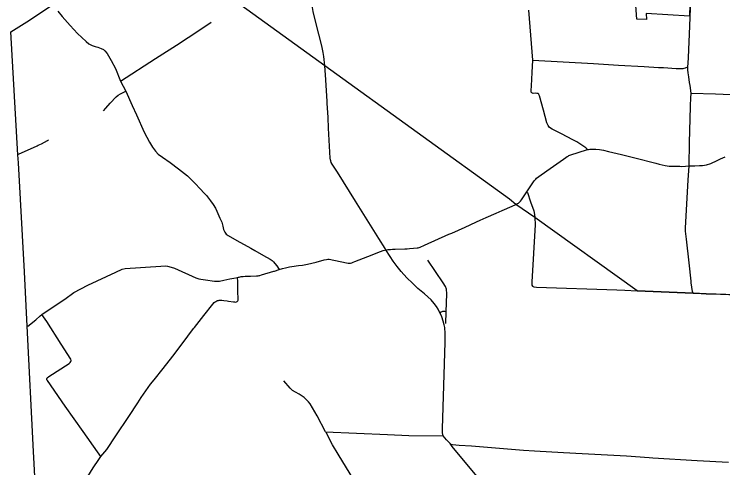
# Model space of a CAD drawing. Extents: x 1659811 to 1934326, y 644115 to 934867.
# Drawn here: x 1757686 to 1783780, y 683194 to 699875 of the extents above; entities that cross this region are included whole.
import ezdxf

# ---------------------------------------------------------------- set-up
doc = ezdxf.new("R2010")
doc.units = 0
for name, color, linetype in [('GM_X_Corporation', 7, 'Continuous'), ('GM_X_County', 7, 'Continuous'), ('GM_X_County_Road', 7, 'Continuous'), ('GM_X_Township', 7, 'Continuous'), ('GM_X_Township_Road', 7, 'Continuous')]:
    doc.layers.add(name, color=color, linetype=linetype)

msp = doc.modelspace()

# ---------------------------------------------------------------- linework, layer by layer
at = {"layer": 'GM_X_Corporation'}
msp.add_lwpolyline([(1782588, 701098), (1782552, 699803), (1780962, 699901), (1780964, 699684), (1780609, 699695), (1780565, 700366)], dxfattribs=at)
at = {"layer": 'GM_X_County'}
msp.add_lwpolyline([(1784956, 659328), (1781576, 659434), (1779741, 659492), (1773339, 659850), (1771560, 659962), (1771157, 659994), (1759596, 661027), (1759497, 662188), (1759258, 666902), (1758681, 678614), (1758672, 678766), (1758400, 683790), (1758170, 688397), (1758072, 690399), (1757841, 694414), (1757825, 694698), (1757564, 699226), (1758151, 699596), (1759102, 700215)], dxfattribs=at)
at = {"layer": 'GM_X_County_Road'}
for points in [[(1769211, 696603), (1769207, 696674), (1769146, 697650), (1769123, 697982), (1769092, 698322), (1769069, 698471), (1769011, 698712), (1768797, 699571), (1768694, 699972), (1768678, 700045), (1768665, 700116), (1768455, 701718), (1768288, 702977), (1767960, 705470), (1767928, 705663), (1767674, 707564), (1767277, 710453)], [(1782495, 697934), (1782508, 698077), (1782520, 698284), (1782567, 699439), (1782619, 700780), (1782635, 701183)], [(1759294, 699984), (1759452, 699796), (1759742, 699454), (1760015, 699169), (1760338, 698875), (1760441, 698789), (1760561, 698723), (1760671, 698692), (1760765, 698659), (1760887, 698616), (1760969, 698580), (1761030, 698531), (1761109, 698430), (1761262, 698171), (1761420, 697873), (1761607, 697416), (1761797, 697046), (1762028, 696515), (1762193, 696174), (1762475, 695535), (1762665, 695168), (1762782, 694986), (1762885, 694840), (1762994, 694731), (1763149, 694620), (1763429, 694425), (1763735, 694193), (1764069, 693928), (1764328, 693677), (1764559, 693424), (1764661, 693319), (1764764, 693212), (1764913, 693007), (1765013, 692877), (1765097, 692743), (1765154, 692635), (1765262, 692379), (1765327, 692222), (1765370, 692084), (1765397, 691958), (1765440, 691859), (1765493, 691792), (1765563, 691736), (1765886, 691553), (1766395, 691275)], [(1778793, 694894), (1778771, 694925), (1778731, 694956), (1778548, 695082), (1778400, 695176), (1778261, 695257), (1777844, 695472), (1777496, 695646), (1777431, 695686), (1777390, 695722), (1777346, 695777), (1777301, 695882), (1777172, 696340), (1777029, 696868), (1777019, 696897), (1777011, 696918), (1777003, 696931), (1776994, 696943), (1776980, 696953), (1776966, 696959), (1776951, 696963), (1776931, 696965), (1776887, 696967), (1776800, 696965), (1776770, 696970), (1776746, 696980), (1776737, 696990), (1776728, 697004), (1776723, 697022), (1776723, 697070), (1776736, 697240), (1776765, 697727), (1776790, 698185), (1776641, 700029)], [(1776790, 698185), (1779016, 698059), (1779933, 698005), (1780878, 697949), (1781407, 697920), (1781596, 697910), (1782062, 697883), (1782209, 697877), (1782268, 697874), (1782323, 697878), (1782357, 697886), (1782402, 697901), (1782495, 697934)], [(1782619, 696976), (1782576, 697254), (1782554, 697368), (1782527, 697569), (1782504, 697719), (1782496, 697835), (1782495, 697934)], [(1782535, 694298), (1782550, 695153), (1782591, 696469), (1782608, 696832), (1782612, 696920), (1782619, 696976), (1783507, 696946), (1784356, 696907), (1784769, 696885), (1785129, 696875), (1785584, 696857), (1786091, 696836), (1786195, 696829), (1786848, 696802), (1787044, 696794)], [(1771341, 691254), (1771115, 691633), (1770257, 693004), (1769593, 694062), (1769390, 694366), (1769356, 694426), (1769342, 694480), (1769332, 694523), (1769326, 694581), (1769266, 695683), (1769242, 696082), (1769211, 696603)], [(1776566, 693348), (1776835, 693742), (1776866, 693779), (1776892, 693811), (1776921, 693840), (1777096, 693969), (1777418, 694197), (1777917, 694549), (1778001, 694610), (1778050, 694642), (1778083, 694660), (1778113, 694675), (1778142, 694687), (1778793, 694894), (1778835, 694903)], [(1778835, 694903), (1778879, 694913), (1779104, 694913), (1779240, 694903), (1779381, 694871), (1779573, 694829), (1780049, 694712), (1780543, 694593), (1781309, 694400), (1781440, 694366), (1781655, 694317), (1781808, 694291), (1781940, 694282), (1782079, 694283), (1782199, 694290), (1782270, 694273), (1782405, 694291), (1782535, 694298)], [(1782535, 694298), (1782745, 694300), (1782920, 694307), (1783033, 694312), (1783111, 694323), (1783176, 694333), (1783333, 694386), (1783575, 694498), (1783695, 694551), (1783871, 694632)], [(1776251, 692927), (1776255, 692929), (1776280, 692948), (1776304, 692973), (1776325, 692999), (1776363, 693054), (1776566, 693348)], [(1774706, 692237), (1774843, 692298), (1775060, 692395), (1775439, 692564), (1775649, 692658), (1776021, 692821), (1776156, 692877), (1776219, 692908), (1776251, 692927)], [(1773694, 691781), (1773797, 691827), (1774289, 692049), (1774690, 692229), (1774706, 692237)], [(1768358, 690662), (1768483, 690686), (1768811, 690760), (1769103, 690838), (1769190, 690858), (1769240, 690864), (1769283, 690866), (1769921, 690727), (1769986, 690717), (1770030, 690718), (1770075, 690722), (1770123, 690737), (1770169, 690754), (1770226, 690777), (1770706, 690962), (1771174, 691144), (1771272, 691184), (1771368, 691209), (1771448, 691220), (1771547, 691228), (1771615, 691230), (1771714, 691235), (1772065, 691244), (1772161, 691249), (1772240, 691256), (1772393, 691269), (1772527, 691282), (1772563, 691289), (1772598, 691297), (1772640, 691312), (1772799, 691382), (1773694, 691781)], [(1766395, 691275), (1766548, 691191), (1766861, 691006), (1767113, 690862), (1767182, 690812), (1767229, 690772), (1767288, 690708), (1767355, 690619), (1767442, 690488)], [(1773556, 687811), (1773557, 687833), (1773562, 688067), (1773561, 688136), (1773540, 688359), (1773520, 688449), (1773486, 688588), (1773435, 688744), (1773371, 688887), (1773328, 688967), (1773293, 689031), (1773233, 689129), (1773156, 689234), (1773037, 689374), (1772791, 689590), (1772546, 689792), (1772359, 689981), (1772141, 690185), (1771936, 690415), (1771790, 690595), (1771640, 690799), (1771526, 690968), (1771368, 691209), (1771341, 691254)], [(1758190, 688407), (1758479, 688638), (1758648, 688783), (1758710, 688829), (1759599, 689437), (1759837, 689604), (1759887, 689640), (1760396, 689910), (1761431, 690392), (1761660, 690495), (1761773, 690522), (1763081, 690607), (1763271, 690616), (1763329, 690612), (1763472, 690575), (1763593, 690533), (1764374, 690183), (1764486, 690140), (1764554, 690126), (1764734, 690110), (1765064, 690056), (1765178, 690052), (1765245, 690059), (1765402, 690091), (1765631, 690139), (1765775, 690171), (1765914, 690192)], [(1767267, 690431), (1767442, 690488), (1767569, 690522), (1767682, 690553), (1767828, 690587), (1767909, 690597), (1768158, 690628), (1768301, 690652), (1768358, 690662)], [(1765914, 690192), (1765943, 690200), (1765975, 690208), (1766049, 690224), (1766117, 690233), (1766195, 690236), (1766368, 690236), (1766389, 690238)], [(1766389, 690238), (1766611, 690250), (1766671, 690257), (1766706, 690265)], [(1766706, 690265), (1766732, 690270), (1766792, 690286), (1767243, 690423), (1767267, 690431)], [(1765534, 689330), (1765581, 689323), (1765761, 689299), (1765801, 689293), (1765840, 689290), (1765871, 689293), (1765901, 689306), (1765915, 689322), (1765925, 689339), (1765928, 689362), (1765932, 689383), (1765933, 689417), (1765927, 689661), (1765922, 689841), (1765921, 689916), (1765919, 690042), (1765914, 690192)], [(1764315, 688347), (1764323, 688357), (1764668, 688790), (1765000, 689215), (1765046, 689269), (1765084, 689300), (1765107, 689315), (1765145, 689334), (1765168, 689343)], [(1765168, 689343), (1765174, 689345), (1765212, 689353), (1765234, 689357), (1765251, 689358), (1765270, 689358), (1765298, 689358), (1765328, 689356), (1765402, 689347), (1765534, 689330)], [(1759077, 680590), (1759061, 680668), (1759078, 680818), (1759131, 680968), (1759287, 681203), (1759631, 681711), (1760047, 682335), (1760404, 682872), (1760596, 683193), (1760806, 683496), (1760873, 683608), (1761094, 683872), (1761429, 684371), (1761902, 685082), (1762236, 685589), (1762361, 685777), (1762710, 686270), (1762844, 686434), (1763167, 686851), (1763522, 687306), (1763867, 687757), (1764291, 688315), (1764315, 688347)], [(1773735, 684084), (1773599, 684221), (1773485, 684370), (1773460, 684482), (1773459, 684627), (1773556, 687811)], [(1773735, 684084), (1773770, 684068), (1773823, 684048), (1774075, 684022), (1774528, 683999), (1776435, 683842), (1776845, 683820), (1777912, 683762), (1778599, 683726), (1779300, 683688), (1780237, 683632), (1781070, 683572), (1781206, 683562), (1782831, 683463), (1783987, 683396)], [(1778904, 678047), (1778314, 678671), (1777693, 679394), (1777072, 680120), (1776484, 680798), (1776345, 680960), (1775913, 681464), (1774048, 683702), (1773810, 683978), (1773735, 684084)]]:
    msp.add_lwpolyline(points, dxfattribs=at)
at = {"layer": 'GM_X_Township'}
msp.add_lwpolyline([(1794587, 689062), (1792546, 689167), (1791461, 689213), (1784810, 689542), (1784632, 689548), (1783167, 689596), (1782688, 689618), (1780628, 689706), (1776861, 692396), (1776156, 692877), (1775926, 693071), (1769123, 697982), (1765814, 700371), (1762103, 702170)], dxfattribs=at)
at = {"layer": 'GM_X_Township_Road'}
for points in [[(1764374, 699207), (1764942, 699581)], [(1763805, 698834), (1764369, 699204), (1764374, 699207)], [(1761607, 697416), (1762893, 698246), (1763796, 698828), (1763805, 698834)], [(1760978, 696327), (1761064, 696416), (1761226, 696601), (1761447, 696837), (1761519, 696901), (1761600, 696946), (1761797, 697046)], [(1758575, 695056), (1758693, 695112), (1758910, 695231), (1758955, 695252)], [(1757848, 694731), (1758534, 695036), (1758575, 695056)], [(1782688, 689618), (1782668, 689681), (1782617, 689999), (1782609, 690063), (1782536, 690737), (1782447, 691605), (1782411, 691896), (1782406, 692012), (1782453, 692906), (1782501, 693776), (1782535, 694298)], [(1776566, 693348), (1776587, 693314), (1776697, 692972), (1776817, 692640), (1776847, 692515), (1776861, 692398)], [(1776861, 692398), (1776861, 692396), (1776867, 692135), (1776747, 690039), (1776743, 689967), (1776746, 689913), (1776770, 689877), (1776818, 689853), (1776920, 689842), (1779873, 689745), (1780168, 689730)], [(1773576, 688500), (1773591, 688930), (1773616, 689588), (1773609, 689759), (1773571, 689859), (1773483, 689996), (1772919, 690827)], [(1780168, 689730), (1780628, 689706), (1782688, 689618)], [(1782688, 689618), (1782688, 689618), (1782793, 689613)], [(1782793, 689613), (1783167, 689596), (1783370, 689590)], [(1783370, 689590), (1784632, 689548), (1784810, 689542), (1784839, 689541)], [(1773371, 688887), (1773405, 688925), (1773427, 688934), (1773450, 688944), (1773471, 688951), (1773505, 688954), (1773530, 688953), (1773565, 688946), (1773591, 688930)], [(1760873, 683608), (1760748, 683778), (1760228, 684530), (1759563, 685466), (1758910, 686401), (1758892, 686435), (1758888, 686477), (1758903, 686509), (1758959, 686555), (1759709, 687030), (1759753, 687066), (1759775, 687106), (1759784, 687140), (1759768, 687184), (1759419, 687739), (1758893, 688570), (1758710, 688829)], [(1769171, 684488), (1769155, 684519), (1768844, 685102), (1768584, 685546), (1768524, 685625), (1768359, 685784), (1768174, 685907), (1768040, 685982), (1767938, 686041), (1767845, 686127), (1767612, 686391)], [(1769155, 684519), (1770290, 684471), (1771437, 684422), (1772218, 684388), (1773485, 684370)], [(1774429, 674407), (1774188, 674926), (1774139, 675101), (1774091, 675155), (1774025, 675200), (1773798, 675535), (1773663, 676229), (1773462, 676936), (1773264, 677586), (1772665, 678633), (1771860, 679950), (1771386, 680739), (1770061, 682979), (1769620, 683702), (1769410, 684045), (1769171, 684488)]]:
    msp.add_lwpolyline(points, dxfattribs=at)

doc.saveas('drawing.dxf')
